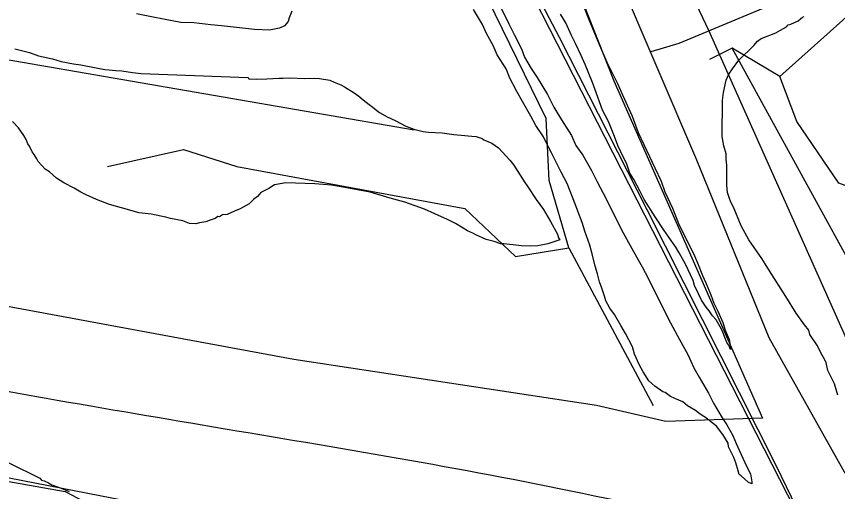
# Model space of a CAD drawing. Extents: x 3161514 to 3199414, y 831166 to 856601.
# Drawn here: x 3184047 to 3185339, y 838004 to 838752 of the extents above; entities that cross this region are included whole.
import ezdxf

# ---------------------------------------------------------------- set-up
doc = ezdxf.new("R2010")
doc.units = 0
for name, color, linetype in [('V-LEVE-TOET', 7, 'Continuous'), ('V-RAIL-TRAK', 7, 'Continuous'), ('V-ROAD-CNTR', 7, 'Continuous'), ('V-SITE-VEGE', 7, 'Continuous'), ('V-TOPO-SHOR', 7, 'Continuous')]:
    doc.layers.add(name, color=color, linetype=linetype)

msp = doc.modelspace()

# ---------------------------------------------------------------- linework, layer by layer
at = {"layer": 'V-LEVE-TOET'}
for points in [[(3185428.1, 838077.8), (3185137, 838729.3), (3184929.2, 839168), (3184805.4, 839111.7), (3184987.5, 838650.4), (3185221.2, 838119.3), (3185068.9, 838114.5)], [(3185068.9, 838114.5), (3184960.2, 838139.5), (3184484.1, 838211.7), (3183984.5, 838304.2), (3183645.9, 838346.6), (3183399.7, 838390.5), (3183137.8, 838443.4), (3182840.2, 838499.1), (3182453.2, 838571.5), (3182134.4, 838632), (3181835.3, 838669.5)], [(3185479.9, 837402), (3185378.5, 837572.4), (3185263.2, 837749.1), (3185236.4, 837810.4), (3185224.1, 837829.2), (3185202.7, 837834.6), (3185041.5, 837846.4), (3184746, 837891.8), (3184404.6, 837953.3), (3183911.8, 838049.4), (3183641.4, 838109.2), (3183369.5, 838165.1), (3183020.2, 838213.8), (3182646.2, 838283.9), (3182335, 838338.5), (3181981.1, 838407.4), (3181709.1, 838448.9), (3181476.7, 838488.3), (3181216.9, 838495.2), (3181043.3, 838497.2), (3180895.4, 838492), (3180760.8, 838480.3)]]:
    msp.add_lwpolyline(points, dxfattribs=at)
at = {"layer": 'V-RAIL-TRAK'}
msp.add_line((3184059.2, 840354.1), (3185467.8, 837592.3), dxfattribs=at)
at = {"layer": 'V-ROAD-CNTR'}
for points in [[(3182510, 843255.2), (3182750, 842829.8), (3182962.8, 842459.6), (3183082.3, 842242.1), (3183216.7, 842004.2), (3183348.4, 841767.1), (3183502.7, 841469.7), (3183666.2, 841147.6), (3183851.3, 840779.3), (3184016.5, 840444.7), (3184210.8, 840064.8), (3184373.6, 839736.8), (3184597.6, 839309.2), (3184736.6, 839033.3), (3184901.3, 838718.9), (3185039.4, 838447.7), (3185242.5, 838044.4), (3185345.9, 837830.9), (3185543.6, 837469.6), (3185705.5, 837185.2), (3185948.9, 836754.5), (3186048.4, 836579.3)], [(3188785.6, 842348.3), (3188285.6, 841807.5), (3187778.5, 841264.8), (3187264.2, 840712), (3186692.9, 840089.5), (3186208.3, 839574.1), (3185935.3, 839281.4), (3185865.1, 839198.5), (3185797.1, 839127.5), (3185734.6, 839068.5), (3185663.3, 839007.1), (3185590.6, 838951.3), (3185527.2, 838910.2), (3185471.6, 838872.2), (3185410.6, 838843.5), (3185089.4, 838709.2), (3185045.4, 838695.8)], [(3184992.4, 838818.3), (3185117.2, 838525.8), (3185231.1, 838246.7), (3185349.7, 838035), (3185426.8, 837931.3)]]:
    msp.add_lwpolyline(points, dxfattribs=at)
msp.add_spline([(3185247.7, 837950), (3185220.1, 837952.3), (3184919.5, 838004.8), (3184339.6, 838108.5), (3183779, 838207.2), (3183367, 838284.1), (3182794.1, 838383.3), (3182428.7, 838447.8), (3182275.5, 838472.5), (3181998.8, 838523), (3181803.1, 838555.1), (3181641.5, 838586.6), (3181550.7, 838598.2), (3181445.6, 838611.4), (3181325.6, 838620), (3181174.8, 838631.9), (3181016.7, 838639.1), (3180880.4, 838632.5), (3180707.8, 838613), (3180579.6, 838596.6), (3180431.4, 838569.9), (3180332.4, 838547.3), (3180171.1, 838506.1), (3180026.7, 838458.9), (3179877.5, 838403.8), (3179654.2, 838294.6), (3179462.8, 838196.9), (3179346.3, 838121.9), (3179173.3, 838003.7), (3178965.2, 837857.6), (3178757.9, 837712.7), (3178391.8, 837460.5), (3178085.3, 837254.5), (3177675.2, 836977.6), (3177220.5, 836675.6), (3177123, 836609.3)], degree=3, dxfattribs=at)
at = {"layer": 'V-SITE-VEGE'}
for p, q in [((3185266, 838739.5), (3185271.5, 838742.2)), ((3185271.5, 838742.2), (3185277.1, 838744.9)), ((3185277.1, 838744.9), (3185281.2, 838747.6)), ((3185281.2, 838747.6), (3185284, 838750.3)), ((3185284, 838750.3), (3185286.8, 838751.6)), ((3185242.4, 838726), (3185249.3, 838730.1)), ((3185249.3, 838730.1), (3185259.1, 838735.4)), ((3185259.1, 838735.4), (3185261.8, 838738.2)), ((3185261.8, 838738.2), (3185266, 838739.5)), ((3185213.3, 838712.6), (3185218.9, 838716.7)), ((3185218.9, 838716.7), (3185232.7, 838722)), ((3185232.7, 838722), (3185242.4, 838726)), ((3185184, 838682.7), (3185207.7, 838705.8)), ((3185207.7, 838705.8), (3185213.3, 838712.6)), ((3185174.2, 838669), (3185184, 838682.7)), ((3185168.5, 838660.8), (3185174.2, 838669)), ((3185159.9, 838632), (3185164.3, 838651.2)), ((3185164.3, 838651.2), (3185168.5, 838660.8)), ((3185158.4, 838619.6), (3185159.9, 838632)), ((3185157.6, 838563.1), (3185158.4, 838619.6)), ((3185158.9, 838556.2), (3185157.6, 838563.1)), ((3185160.2, 838547.9), (3185158.9, 838556.2)), ((3185164.2, 838535.5), (3185160.2, 838547.9)), ((3185164.1, 838527.2), (3185164.2, 838535.5)), ((3185165.3, 838517.6), (3185164.1, 838527.2)), ((3185164.9, 838485.9), (3185165.3, 838517.6)), ((3185166.2, 838474.8), (3185164.9, 838485.9)), ((3185168.8, 838466.5), (3185166.2, 838474.8)), ((3185171.5, 838459.6), (3185168.8, 838466.5)), ((3185175.5, 838451.3), (3185171.5, 838459.6)), ((3185187.5, 838422.2), (3185175.5, 838451.3)), ((3185199.7, 838400), (3185187.5, 838422.2)), ((3185220, 838370.8), (3185199.7, 838400)), ((3185225.4, 838362.5), (3185220, 838370.8)), ((3185232.1, 838351.4), (3185225.4, 838362.5)), ((3185257.8, 838311.1), (3185232.1, 838351.4)), ((3185274, 838284.7), (3185257.8, 838311.1)), ((3185287.5, 838266.6), (3185274, 838284.7)), ((3185294.3, 838258.2), (3185287.5, 838266.6)), ((3185295.6, 838251.3), (3185294.3, 838258.2)), ((3185307.8, 838233.3), (3185295.6, 838251.3)), ((3185313.1, 838222.2), (3185307.8, 838233.3)), ((3185317.2, 838215.2), (3185313.1, 838222.2)), ((3185321.2, 838206.9), (3185317.2, 838215.2)), ((3185323.8, 838194.5), (3185321.2, 838206.9)), ((3185334.6, 838173.7), (3185323.8, 838194.5)), ((3185339.8, 838155.7), (3185334.6, 838173.7)), ((3184035.7, 838049.5), (3184084.3, 838025.3)), ((3184084.3, 838025.3), (3184087.1, 838022.2)), ((3184087.1, 838022.2), (3184091, 838021.1)), ((3184091, 838021.1), (3184097.7, 838018)), ((3184097.7, 838018), (3184103.4, 838014.8)), ((3184103.4, 838014.8), (3184117.8, 838009.4)), ((3184117.8, 838009.4), (3184130.2, 838004))]:
    msp.add_line(p, q, dxfattribs=at)
for points in [[(3184480.7, 838759.7), (3184476.4, 838749.2), (3184475.2, 838743.4), (3184469.1, 838736.8), (3184461.2, 838733.3), (3184445.5, 838730), (3184422.2, 838730.9), (3184407.7, 838732.4), (3184369.9, 838736.8), (3184353.5, 838738.4), (3184326.3, 838741.4), (3184306, 838742.2), (3184278.9, 838747.2), (3184262.5, 838750.7), (3184236.5, 838755.6)], [(3185033.4, 838192.2), (3185027.1, 838204.2), (3185019.9, 838220), (3185016.5, 838231.8), (3185005.6, 838252.6), (3184998.4, 838265.6), (3184988.3, 838282.5), (3184980.9, 838292.5), (3184974.6, 838304.4), (3184972.9, 838311.3), (3184968.5, 838324.1), (3184965, 838333.9), (3184961.6, 838346.7), (3184958.2, 838358.5), (3184953.1, 838378.2), (3184949.8, 838391.9), (3184941.9, 838413.6), (3184937.6, 838427.4), (3184930.5, 838445.2), (3184927, 838455), (3184913.7, 838488.6), (3184904.7, 838506.4), (3184898.4, 838519.3), (3184889.3, 838537.2), (3184883, 838549.1), (3184876.7, 838562), (3184864.7, 838580), (3184856.6, 838594.9), (3184843.8, 838617.7), (3184834.7, 838633.6), (3184823.9, 838654.5), (3184817.7, 838669.3), (3184803.9, 838691.2), (3184797.7, 838706), (3184786.8, 838724.9), (3184780.5, 838738.8), (3184766.8, 838762.7)], [(3184809.7, 838765.9), (3184822.4, 838740.1), (3184830.4, 838723.2), (3184842.2, 838700.4), (3184846.6, 838687.6), (3184857.5, 838669.7), (3184866.7, 838655.7), (3184883.2, 838628.8), (3184893.1, 838609), (3184905, 838589.1), (3184920.5, 838564.2), (3184927.7, 838548.3), (3184938.8, 838533.3), (3184952.4, 838509.4), (3184960.5, 838492.6), (3184975.9, 838463.8), (3184985.8, 838443), (3185002.1, 838411.3), (3185013, 838391.4), (3185025.7, 838368.5), (3185032.1, 838357.6), (3185041.1, 838339.7), (3185047.4, 838326.9), (3185076.3, 838269.3), (3185090.8, 838243.5), (3185103.5, 838219.7), (3185113.4, 838198.9), (3185121.6, 838184), (3185136.2, 838159.1), (3185144.3, 838143.2), (3185158, 838120.3), (3185165.3, 838109.3), (3185174.4, 838092.4), (3185179.7, 838079.6), (3185190.5, 838056.8), (3185196.8, 838043), (3185202.2, 838032.1), (3185204.6, 838019.3), (3185204.5, 838016.4), (3185198.8, 838018.6), (3185187.5, 838028.7), (3185184.6, 838030.8), (3185182.9, 838036.7), (3185179.5, 838049.5), (3185176, 838057.4), (3185167.9, 838074.2), (3185167.1, 838080.1), (3185158.9, 838094), (3185148.7, 838107.1), (3185139.3, 838114.2), (3185134.6, 838118.3), (3185123.2, 838125.6), (3185115.7, 838131.7), (3185103.3, 838139), (3185095.8, 838145.1), (3185083.3, 838150.4), (3185076.6, 838153.6), (3185068.1, 838159.8), (3185064.3, 838160.9), (3185052, 838170.1), (3185042.6, 838178.3), (3185033.4, 838192.2)], [(3184940.1, 838766.6), (3184948.9, 838743.9), (3184964.9, 838706.3), (3184976.5, 838679.6), (3184993.7, 838644.9), (3185000.8, 838628.1), (3185016, 838594.5), (3185025.7, 838568.8), (3185043.7, 838531.2), (3185051.7, 838513.4), (3185061.6, 838492.6), (3185067.8, 838475.8), (3185079.4, 838450.1), (3185090.1, 838423.4), (3185112.6, 838378.8), (3185118.9, 838363.9), (3185126.8, 838344.2), (3185132.2, 838332.3), (3185140.2, 838313.5), (3185144.6, 838300.7), (3185150.9, 838287.8), (3185159, 838270), (3185162.4, 838258.2), (3185168.6, 838243.4), (3185170.2, 838234.6), (3185170.9, 838227.7), (3185168.3, 838234.6), (3185165.5, 838237.7), (3185162.8, 838243.6), (3185161.9, 838246.6), (3185158.4, 838256.4), (3185154.8, 838263.4), (3185148.4, 838274.3), (3185142.8, 838280.4), (3185137.3, 838288.3), (3185132.7, 838294.4), (3185125.3, 838305.3), (3185120.8, 838315.2), (3185114.5, 838328.1), (3185111.9, 838336), (3185100.3, 838361.7), (3185090.3, 838379.6), (3185084.8, 838388.6), (3185066.4, 838414.6), (3185052.6, 838436.5), (3185035.2, 838463.4), (3185028, 838477.3), (3185019, 838495.2), (3185012.5, 838505.2), (3185007.3, 838520.9), (3185002.8, 838529.9), (3184993.8, 838548.7), (3184988.5, 838562.5), (3184978.7, 838586.2), (3184969.7, 838604.1), (3184957.4, 838637.6), (3184953.9, 838647.5), (3184942.4, 838676.1), (3184936.1, 838690), (3184927.1, 838708.8), (3184920.8, 838721.7), (3184911.9, 838741.5), (3184903.6, 838755.4)], [(3184044.7, 838700.8), (3184067.9, 838695.1), (3184082.2, 838689.7), (3184104.4, 838684.9), (3184117.8, 838680.5), (3184137.1, 838676.8), (3184148.8, 838675.4), (3184172.9, 838670.6), (3184186.4, 838668.1), (3184193.2, 838667.8), (3184203.8, 838666.5), (3184213.5, 838666.1), (3184230, 838663.5), (3184243.5, 838662), (3184411.5, 838655.5), (3184413.3, 838653.4), (3184425, 838653), (3184441.5, 838653.3), (3184460.1, 838654.5), (3184466.9, 838654.3), (3184477.6, 838654.8), (3184499.9, 838654), (3184516.4, 838654.3), (3184524.2, 838654), (3184540.6, 838651.4), (3184547.3, 838648.2), (3184557.8, 838643.9), (3184563.6, 838640.8), (3184578.8, 838631.5), (3184586.3, 838626.3), (3184592.9, 838620.2), (3184602.3, 838613), (3184608, 838608.9), (3184614.6, 838603.8), (3184618.4, 838600.7), (3184630.8, 838593.5), (3184643.2, 838588.1), (3184660.3, 838578.7), (3184672.8, 838574.3), (3184687.2, 838570.8), (3184695.9, 838569.5), (3184717.3, 838568.7), (3184735.7, 838566), (3184747.3, 838564.6), (3184763.7, 838563), (3184770.5, 838562.7), (3184780.1, 838559.4), (3184783, 838557.4), (3184795.4, 838552), (3184805.8, 838544.8), (3184823.5, 838525.7), (3184830, 838517.6), (3184846.5, 838491.7), (3184852.1, 838483.7), (3184864.9, 838463.8), (3184876.9, 838447.8), (3184887.8, 838428.9), (3184898.7, 838409), (3184900.4, 838403.1), (3184902.3, 838400.1), (3184883.6, 838394), (3184867.9, 838390.7), (3184856.2, 838390.2), (3184841.6, 838390.8), (3184829.1, 838392.2), (3184813.6, 838393.8), (3184809.7, 838394), (3184799.1, 838397.3), (3184786.6, 838400.7), (3184770.4, 838408.1), (3184766.6, 838410.2), (3184757, 838414.5), (3184750.3, 838418.6), (3184738, 838425.9), (3184725.6, 838432.2), (3184705.5, 838440.8), (3184689.3, 838448.2), (3184658.6, 838459.2), (3184635.5, 838465.9), (3184603.8, 838474.9), (3184558.4, 838483.5), (3184543, 838486), (3184516.8, 838488), (3184471.1, 838489.8), (3184453.5, 838486.6), (3184444.6, 838481.1), (3184431.7, 838474.8), (3184426.6, 838468.2), (3184420.5, 838463.6), (3184413.5, 838457), (3184399.5, 838448.8), (3184390.7, 838445.3), (3184378.8, 838439.9), (3184371.9, 838439.2), (3184367, 838436.5), (3184364.1, 838436.6), (3184360.1, 838433.8), (3184352.2, 838431.2), (3184345.3, 838428.6)], [(3184345.3, 838428.6), (3184335.5, 838427), (3184329.6, 838425.3), (3184319.9, 838425.7), (3184309.4, 838430), (3184290.1, 838433.6), (3184282.4, 838435.9), (3184259.2, 838440.7), (3184240.8, 838442.4), (3184212.9, 838450.3), (3184193.7, 838455.9), (3184173.6, 838463.5), (3184157.3, 838470.9), (3184148.7, 838475.1), (3184138.3, 838481.4), (3184122.1, 838489.8), (3184110.7, 838497), (3184099.4, 838507.2), (3184092.8, 838511.3), (3184081.6, 838523.4), (3184079.8, 838527.4), (3184075.2, 838534.4), (3184072.4, 838538.4), (3184067.9, 838547.3), (3184065.2, 838551.3), (3184062.5, 838558.2), (3184058.9, 838564.2), (3184050.6, 838576.2), (3184041.3, 838586.2)]]:
    msp.add_lwpolyline(points, dxfattribs=at)
at = {"layer": 'V-TOPO-SHOR'}
for points in [[(3184916.5, 838387.3), (3184885.6, 838493.5), (3184881.1, 838590.9), (3184491.6, 839387.7), (3184305.7, 839763.9), (3183885.2, 840613.8), (3183875.2, 840661.9)], [(3185248.5, 838657.3), (3185372.5, 838768), (3185562.8, 838878.6), (3185731, 839002.6), (3186036.4, 839334.5), (3186279.9, 839586.8), (3187174, 840569.5)], [(3183637.2, 840383.1), (3183482.4, 839790.5), (3184071.1, 839502.7), (3184186.2, 839343.4), (3184314.6, 839223.9), (3184460.6, 838945), (3184442.9, 838798.9), (3184376.5, 838807.8), (3184336.7, 838785.7), (3183597.5, 838896.3), (3183637.3, 838754.7), (3183725.8, 838737), (3184673.1, 838573.2)], [(3185492, 838121.7), (3185173.3, 838701.6), (3185137.9, 838683.9)], [(3185548.2, 838401), (3185425.6, 838458.1), (3185341.5, 838489.1), (3185275.1, 838586.5), (3185248.5, 838657.3), (3185173.3, 838701.6)], [(3184190.6, 838515.7), (3184310.1, 838542.2), (3184394.2, 838515.7), (3184752.8, 838449.3), (3184832.4, 838374), (3184916.5, 838387.3), (3185049.3, 838139.4)], [(3180751.3, 838473.6), (3181118.7, 838469.2), (3181428.6, 838469.2), (3181627.7, 838442.6), (3182141.2, 838354.1), (3182402.4, 838309.8), (3184124.2, 838004.4), (3184190.6, 837969), (3184310.1, 837924.7), (3184367.7, 837902.6), (3184407.5, 837853.9), (3184438.5, 837818.5), (3184863.4, 837765.4), (3184952, 837796.4), (3185137.9, 837787.5), (3185093.6, 837880.5)]]:
    msp.add_lwpolyline(points, dxfattribs=at)

doc.saveas('drawing.dxf')
